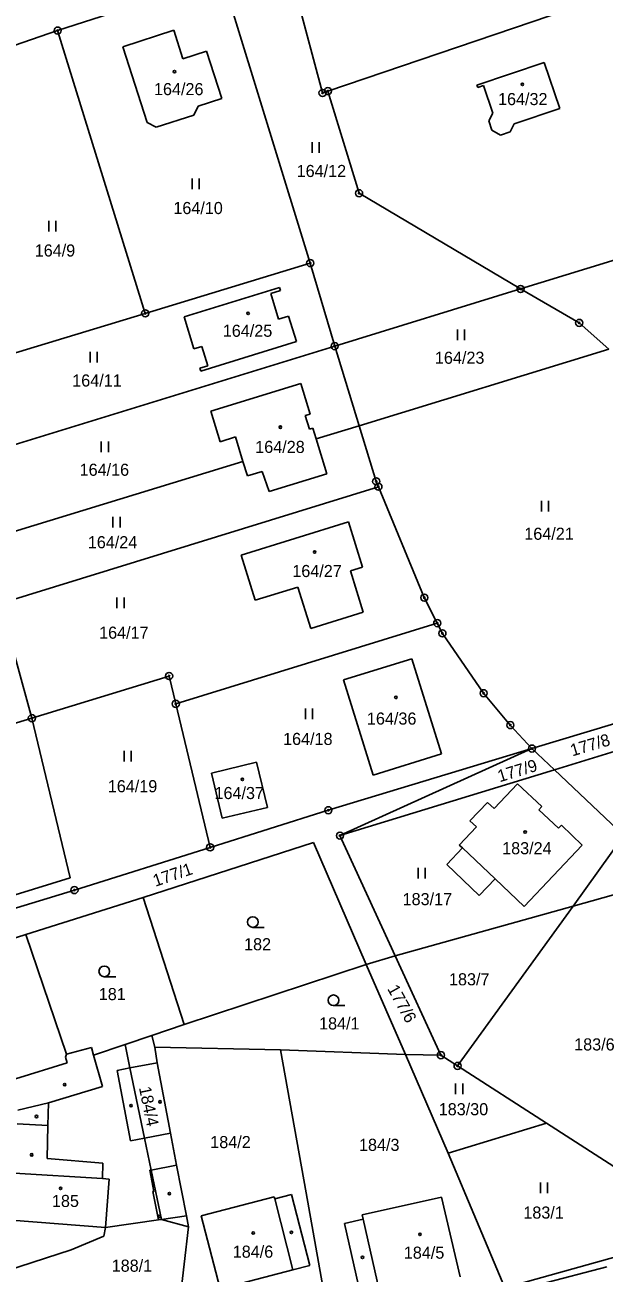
# Model space of a CAD drawing. Extents: x -762263 to -760336, y -1154405 to -1152076.
# Drawn here: x -761417.7 to -761336.3, y -1152526.7 to -1152351.2 of the extents above; entities that cross this region are included whole.
import ezdxf

# ---------------------------------------------------------------- set-up
doc = ezdxf.new("R2010")
doc.units = 0
for name, color, linetype in [('Vrstva 1', 7, 'Continuous'), ('Vrstva 18', 7, 'Continuous'), ('Vrstva 19', 7, 'Continuous'), ('Vrstva 24', 7, 'Continuous'), ('Vrstva 25', 7, 'Continuous'), ('Vrstva 4', 7, 'Continuous'), ('Vrstva 6', 7, 'Continuous')]:
    doc.layers.add(name, color=color, linetype=linetype)

msp = doc.modelspace()

# ---------------------------------------------------------------- linework, layer by layer
at = {"layer": 'Vrstva 1'}
for p, q in [((-761375.09, -1152360.47), (-761304.35, -1152336.41)), ((-761380.87, -1152341.99), (-761375.85, -1152360.73)), ((-761389.94, -1152344.48), (-761413.08, -1152351.96)), ((-761377.58, -1152384.65), (-761389.94, -1152344.48)), ((-761421.65, -1152354.92), (-761413.08, -1152351.96)), ((-761413.08, -1152351.96), (-761400.77, -1152391.72)), ((-761396.76, -1152351.92), (-761403.91, -1152354.23)), ((-761395.49, -1152355.91), (-761396.76, -1152351.92)), ((-761403.91, -1152354.23), (-761400.48, -1152364.9)), ((-761392.15, -1152354.85), (-761395.49, -1152355.91)), ((-761390, -1152361.53), (-761392.15, -1152354.85)), ((-761354.15, -1152359.62), (-761344.69, -1152356.44)), ((-761344.69, -1152356.44), (-761342.52, -1152362.94)), ((-761375.85, -1152360.73), (-761375.09, -1152360.47)), ((-761375.09, -1152360.47), (-761370.71, -1152374.83)), ((-761354.03, -1152359.97), (-761354.15, -1152359.62)), ((-761353.22, -1152359.7), (-761354.03, -1152359.97)), ((-761351.93, -1152363.59), (-761353.22, -1152359.7)), ((-761393.95, -1152363.85), (-761393.32, -1152362.6)), ((-761393.32, -1152362.6), (-761390, -1152361.53)), ((-761399.22, -1152365.55), (-761393.95, -1152363.85)), ((-761352.49, -1152364.66), (-761351.93, -1152363.59)), ((-761342.52, -1152362.94), (-761348.93, -1152365.08)), ((-761400.48, -1152364.9), (-761399.22, -1152365.55)), ((-761352.07, -1152365.98), (-761352.49, -1152364.66)), ((-761350.83, -1152366.65), (-761352.07, -1152365.98)), ((-761349.5, -1152366.18), (-761350.83, -1152366.65)), ((-761348.93, -1152365.08), (-761349.5, -1152366.18)), ((-761370.71, -1152374.83), (-761348.02, -1152388.29)), ((-761348.02, -1152388.29), (-761327.94, -1152382.1)), ((-761377.58, -1152384.65), (-761400.77, -1152391.72)), ((-761374.14, -1152396.33), (-761377.58, -1152384.65)), ((-761381.91, -1152388.07), (-761395.31, -1152392.19)), ((-761383.1, -1152388.94), (-761381.76, -1152388.5)), ((-761382.03, -1152392.54), (-761383.1, -1152388.94)), ((-761381.76, -1152388.5), (-761381.91, -1152388.07)), ((-761348.02, -1152388.29), (-761374.14, -1152396.33)), ((-761339.78, -1152393.07), (-761348.02, -1152388.29)), ((-761400.77, -1152391.72), (-761429.1, -1152400.36)), ((-761395.31, -1152392.19), (-761393.93, -1152396.71)), ((-761380.65, -1152392.12), (-761382.03, -1152392.54)), ((-761379.52, -1152395.69), (-761380.65, -1152392.12)), ((-761335.62, -1152396.76), (-761339.78, -1152393.07)), ((-761392.97, -1152399.85), (-761379.52, -1152395.69)), ((-761425.89, -1152412.28), (-761374.14, -1152396.33)), ((-761393.93, -1152396.71), (-761392.79, -1152396.39)), ((-761392.79, -1152396.39), (-761391.96, -1152399.08)), ((-761374.14, -1152396.33), (-761370.71, -1152407.53)), ((-761335.62, -1152396.76), (-761370.71, -1152407.53)), ((-761391.96, -1152399.08), (-761393.1, -1152399.43)), ((-761393.1, -1152399.43), (-761392.97, -1152399.85)), ((-761378.89, -1152401.57), (-761391.56, -1152405.46)), ((-761377.57, -1152405.88), (-761378.89, -1152401.57)), ((-761391.56, -1152405.46), (-761390.25, -1152409.77)), ((-761378.3, -1152406.1), (-761377.57, -1152405.88)), ((-761377.7, -1152408.02), (-761378.3, -1152406.1)), ((-761377.21, -1152407.87), (-761377.7, -1152408.02)), ((-761376.75, -1152409.38), (-761377.21, -1152407.87)), ((-761376.75, -1152409.38), (-761370.71, -1152407.53)), ((-761370.71, -1152407.53), (-761368.31, -1152415.35)), ((-761390.25, -1152409.77), (-761388.09, -1152409.09)), ((-761388.09, -1152409.09), (-761387.03, -1152412.54)), ((-761375.24, -1152414.3), (-761376.75, -1152409.38)), ((-761387.03, -1152412.54), (-761423.33, -1152423.68)), ((-761387.03, -1152412.54), (-761386.4, -1152414.59)), ((-761386.4, -1152414.59), (-761384.32, -1152413.98)), ((-761384.32, -1152413.98), (-761383.37, -1152416.79)), ((-761383.37, -1152416.79), (-761375.24, -1152414.3)), ((-761368.31, -1152415.35), (-761368, -1152416.1)), ((-761421.1, -1152432.52), (-761368, -1152416.1)), ((-761368, -1152416.1), (-761361.55, -1152431.7)), ((-761387.27, -1152425.73), (-761372.18, -1152421.04)), ((-761372.18, -1152421.04), (-761370.25, -1152427.39)), ((-761385.3, -1152432.07), (-761387.27, -1152425.73)), ((-761370.25, -1152427.39), (-761371.92, -1152427.91)), ((-761371.92, -1152427.91), (-761370.12, -1152433.76)), ((-761379.3, -1152430.21), (-761385.3, -1152432.07)), ((-761377.49, -1152436.03), (-761379.3, -1152430.21)), ((-761416.7, -1152448.65), (-761421.1, -1152432.52)), ((-761361.55, -1152431.7), (-761359.73, -1152435.28)), ((-761370.12, -1152433.76), (-761377.49, -1152436.03)), ((-761396.47, -1152446.63), (-761359.73, -1152435.28)), ((-761359.73, -1152435.28), (-761359, -1152436.72)), ((-761359, -1152436.72), (-761353.21, -1152445.14)), ((-761363.28, -1152440.28), (-761372.9, -1152443.25)), ((-761359.13, -1152453.68), (-761363.28, -1152440.28)), ((-761416.7, -1152448.65), (-761397.41, -1152442.72)), ((-761397.41, -1152442.72), (-761396.47, -1152446.63)), ((-761372.9, -1152443.25), (-761368.74, -1152456.67)), ((-761353.21, -1152445.14), (-761349.46, -1152449.62)), ((-761396.47, -1152446.63), (-761391.64, -1152466.81)), ((-761416.7, -1152448.65), (-761441.66, -1152456.18)), ((-761411.33, -1152471.1), (-761416.7, -1152448.65)), ((-761349.46, -1152449.62), (-761346.42, -1152452.92)), ((-761346.42, -1152452.92), (-761334.79, -1152449.39)), ((-761346.42, -1152452.92), (-761375.04, -1152461.59)), ((-761373.4, -1152465.16), (-761346.42, -1152452.92)), ((-761368.74, -1152456.67), (-761359.13, -1152453.68)), ((-761346.42, -1152452.92), (-761343.27, -1152455.9)), ((-761343.27, -1152455.9), (-761331.87, -1152452.39)), ((-761385.11, -1152454.85), (-761391.45, -1152456.36)), ((-761383.57, -1152461.21), (-761385.11, -1152454.85)), ((-761391.45, -1152456.36), (-761389.94, -1152462.7)), ((-761373.4, -1152465.16), (-761343.27, -1152455.9)), ((-761343.27, -1152455.9), (-761333.49, -1152465.14)), ((-761351.75, -1152461.36), (-761348.45, -1152457.86)), ((-761348.45, -1152457.86), (-761345.04, -1152461.08)), ((-761355.13, -1152463.08), (-761352.67, -1152460.49)), ((-761352.67, -1152460.49), (-761351.75, -1152461.36)), ((-761375.04, -1152461.59), (-761391.64, -1152466.81)), ((-761389.94, -1152462.7), (-761383.57, -1152461.21)), ((-761345.04, -1152461.08), (-761345.45, -1152461.52)), ((-761345.45, -1152461.52), (-761342.68, -1152464.12)), ((-761356.63, -1152466.48), (-761354.22, -1152463.94)), ((-761354.22, -1152463.94), (-761355.13, -1152463.08)), ((-761342.68, -1152464.12), (-761342.28, -1152463.69)), ((-761342.28, -1152463.69), (-761339.34, -1152466.48)), ((-761377.11, -1152466.15), (-761401.05, -1152473.85)), ((-761369.72, -1152483.3), (-761377.11, -1152466.15)), ((-761373.4, -1152465.16), (-761365.62, -1152482.07)), ((-761333.49, -1152465.14), (-761340.65, -1152475.06)), ((-761391.64, -1152466.81), (-761410.71, -1152472.82)), ((-761358.39, -1152469.22), (-761356.18, -1152466.9)), ((-761356.18, -1152466.9), (-761356.63, -1152466.48)), ((-761339.34, -1152466.48), (-761347.5, -1152475.12)), ((-761353.83, -1152473.56), (-761358.39, -1152469.22)), ((-761434.61, -1152478.25), (-761411.33, -1152471.1)), ((-761351.61, -1152471.23), (-761353.83, -1152473.56)), ((-761347.5, -1152475.12), (-761351.61, -1152471.23)), ((-761340.65, -1152475.06), (-761324.16, -1152470.44)), ((-761410.71, -1152472.82), (-761434.01, -1152479.98)), ((-761401.05, -1152473.85), (-761417.56, -1152479.08)), ((-761401.05, -1152473.85), (-761395.29, -1152491.74)), ((-761365.62, -1152482.07), (-761340.65, -1152475.06)), ((-761340.65, -1152475.06), (-761356.87, -1152497.54)), ((-761417.56, -1152479.08), (-761432.57, -1152483.82)), ((-761411.83, -1152495.91), (-761417.56, -1152479.08)), ((-761395.29, -1152491.74), (-761369.72, -1152483.3)), ((-761369.72, -1152483.3), (-761365.62, -1152482.07)), ((-761364.19, -1152495.94), (-761369.72, -1152483.3)), ((-761365.62, -1152482.07), (-761359.21, -1152496.03)), ((-761399.82, -1152493.26), (-761395.29, -1152491.74)), ((-761403.59, -1152494.53), (-761399.82, -1152493.26)), ((-761399.43, -1152494.92), (-761399.82, -1152493.26)), ((-761411.98, -1152496.3), (-761411.83, -1152495.91)), ((-761408.32, -1152494.94), (-761411.83, -1152495.91)), ((-761408.32, -1152494.94), (-761408.02, -1152496.02)), ((-761408.02, -1152496.02), (-761403.59, -1152494.53)), ((-761403.59, -1152494.53), (-761402.91, -1152497.83)), ((-761381.78, -1152495.26), (-761399.43, -1152494.92)), ((-761399.09, -1152497.1), (-761399.43, -1152494.92)), ((-761378.13, -1152515.41), (-761381.78, -1152495.26)), ((-761364.19, -1152495.94), (-761381.78, -1152495.26)), ((-761358.18, -1152509.79), (-761364.19, -1152495.94)), ((-761364.19, -1152495.94), (-761359.21, -1152496.03)), ((-761356.87, -1152497.54), (-761359.21, -1152496.03)), ((-761419.02, -1152499.36), (-761411.76, -1152497.13)), ((-761411.98, -1152496.3), (-761411.76, -1152497.13)), ((-761402.91, -1152497.83), (-761400.86, -1152507.68)), ((-761397.21, -1152506.99), (-761399.09, -1152497.1)), ((-761344.37, -1152505.6), (-761356.87, -1152497.54)), ((-761332.81, -1152513.05), (-761344.37, -1152505.6)), ((-761399.93, -1152512.18), (-761400.86, -1152507.68)), ((-761396.35, -1152511.5), (-761397.21, -1152506.99)), ((-761350.22, -1152528.73), (-761358.18, -1152509.79)), ((-761394.99, -1152518.63), (-761396.35, -1152511.5)), ((-761398.49, -1152519.14), (-761399.93, -1152512.18)), ((-761392.9, -1152518.63), (-761382.64, -1152515.97)), ((-761382.64, -1152515.97), (-761382.57, -1152516.24)), ((-761382.57, -1152516.24), (-761380.2, -1152515.61)), ((-761380.2, -1152515.61), (-761377.63, -1152525.6)), ((-761374.37, -1152536.5), (-761378.13, -1152515.41)), ((-761359.13, -1152515.98), (-761370.26, -1152518.49)), ((-761359.13, -1152515.98), (-761356.5, -1152527.22)), ((-761394.7, -1152520.15), (-761394.99, -1152518.63)), ((-761390.22, -1152528.88), (-761392.9, -1152518.63)), ((-761370.26, -1152518.49), (-761370.12, -1152519.09)), ((-761406.34, -1152520.25), (-761406.57, -1152521.48)), ((-761398.92, -1152519.19), (-761406.34, -1152520.25)), ((-761398.49, -1152519.14), (-761398.92, -1152519.19)), ((-761394.7, -1152520.15), (-761398.49, -1152519.14)), ((-761394.7, -1152520.15), (-761395.99, -1152531.4)), ((-761370.12, -1152519.09), (-761372.76, -1152519.68)), ((-761370.48, -1152529.88), (-761372.76, -1152519.68)), ((-761406.57, -1152521.48), (-761411.16, -1152523.41)), ((-761411.16, -1152523.41), (-761420.24, -1152526.35)), ((-761350.22, -1152528.73), (-761332.16, -1152523.69)), ((-761380.01, -1152526.22), (-761377.63, -1152525.6)), ((-761390.22, -1152528.88), (-761380.01, -1152526.22))]:
    msp.add_line(p, q, dxfattribs=at)
at = {"layer": 'Vrstva 24'}
for centre, radius in [((-761413.08, -1152351.96), 0.5), ((-761413.08, -1152351.96), 0.1), ((-761375.85, -1152360.73), 0.5), ((-761375.85, -1152360.73), 0.1), ((-761375.09, -1152360.47), 0.5), ((-761375.09, -1152360.47), 0.1), ((-761370.71, -1152374.83), 0.5), ((-761370.71, -1152374.83), 0.1), ((-761377.58, -1152384.65), 0.5), ((-761377.58, -1152384.65), 0.1), ((-761348.02, -1152388.29), 0.5), ((-761348.02, -1152388.29), 0.1), ((-761400.77, -1152391.72), 0.5), ((-761400.77, -1152391.72), 0.1), ((-761339.78, -1152393.07), 0.5), ((-761339.78, -1152393.07), 0.1), ((-761374.14, -1152396.33), 0.5), ((-761374.14, -1152396.33), 0.1), ((-761368.31, -1152415.35), 0.5), ((-761368.31, -1152415.35), 0.1), ((-761368, -1152416.1), 0.5), ((-761368, -1152416.1), 0.1), ((-761361.55, -1152431.7), 0.5), ((-761361.55, -1152431.7), 0.1), ((-761359.73, -1152435.28), 0.5), ((-761359.73, -1152435.28), 0.1), ((-761359, -1152436.72), 0.5), ((-761359, -1152436.72), 0.1), ((-761397.41, -1152442.72), 0.5), ((-761397.41, -1152442.72), 0.1), ((-761353.21, -1152445.14), 0.5), ((-761353.21, -1152445.14), 0.1), ((-761396.47, -1152446.63), 0.5), ((-761396.47, -1152446.63), 0.1), ((-761416.7, -1152448.65), 0.5), ((-761416.7, -1152448.65), 0.1), ((-761349.46, -1152449.62), 0.5), ((-761349.46, -1152449.62), 0.1), ((-761346.42, -1152452.92), 0.5), ((-761346.42, -1152452.92), 0.1), ((-761375.04, -1152461.59), 0.5), ((-761375.04, -1152461.59), 0.1), ((-761373.4, -1152465.16), 0.5), ((-761373.4, -1152465.16), 0.1), ((-761391.64, -1152466.81), 0.5), ((-761391.64, -1152466.81), 0.1), ((-761410.71, -1152472.82), 0.5), ((-761410.71, -1152472.82), 0.1), ((-761359.21, -1152496.03), 0.5), ((-761359.21, -1152496.03), 0.1), ((-761356.87, -1152497.54), 0.5), ((-761356.87, -1152497.54), 0.1)]:
    msp.add_circle(centre, radius, dxfattribs=at)
at = {"layer": 'Vrstva 25'}
for p, q in [((-761377.31, -1152369.17), (-761377.31, -1152367.67)), ((-761376.31, -1152369.17), (-761376.31, -1152367.67)), ((-761394.17, -1152374.25), (-761394.17, -1152372.75)), ((-761393.17, -1152374.25), (-761393.17, -1152372.75)), ((-761414.33, -1152380.22), (-761414.33, -1152378.72)), ((-761413.33, -1152380.22), (-761413.33, -1152378.72)), ((-761356.9, -1152395.49), (-761356.9, -1152393.99)), ((-761355.9, -1152395.49), (-761355.9, -1152393.99)), ((-761408.5, -1152398.64), (-761408.5, -1152397.14)), ((-761407.5, -1152398.64), (-761407.5, -1152397.14)), ((-761406.95, -1152411.25), (-761406.95, -1152409.75)), ((-761405.95, -1152411.25), (-761405.95, -1152409.75)), ((-761345.1, -1152419.58), (-761345.1, -1152418.08)), ((-761344.1, -1152419.58), (-761344.1, -1152418.08)), ((-761405.3, -1152421.85), (-761405.3, -1152420.35)), ((-761404.3, -1152421.85), (-761404.3, -1152420.35)), ((-761404.75, -1152433.18), (-761404.75, -1152431.68)), ((-761403.75, -1152433.18), (-761403.75, -1152431.68)), ((-761378.26, -1152448.77), (-761378.26, -1152447.27)), ((-761377.26, -1152448.77), (-761377.26, -1152447.27)), ((-761403.75, -1152454.76), (-761403.75, -1152453.26)), ((-761402.75, -1152454.76), (-761402.75, -1152453.26)), ((-761362.42, -1152471.21), (-761362.42, -1152469.71)), ((-761361.42, -1152471.21), (-761361.42, -1152469.71)), ((-761385.65, -1152478.06), (-761384.05, -1152478.06)), ((-761406.52, -1152485), (-761404.92, -1152485)), ((-761374.31, -1152489.07), (-761372.71, -1152489.07)), ((-761357.15, -1152501.53), (-761357.15, -1152500.03)), ((-761356.15, -1152501.53), (-761356.15, -1152500.03)), ((-761345.24, -1152515.42), (-761345.24, -1152513.92)), ((-761344.24, -1152515.42), (-761344.24, -1152513.92))]:
    msp.add_line(p, q, dxfattribs=at)
for centre, radius in [((-761396.65, -1152357.73), 0.175), ((-761347.76, -1152359.51), 0.175), ((-761386.31, -1152391.71), 0.175), ((-761381.78, -1152407.73), 0.175), ((-761376.96, -1152425.29), 0.175), ((-761365.54, -1152445.73), 0.175), ((-761387.11, -1152457.24), 0.175), ((-761347.38, -1152464.66), 0.175), ((-761385.65, -1152477.31), 0.75), ((-761406.52, -1152484.25), 0.75), ((-761374.31, -1152488.32), 0.75), ((-761412.08, -1152500.18), 0.175), ((-761402.76, -1152503.12), 0.175), ((-761398.68, -1152502.59), 0.175), ((-761416.05, -1152504.65), 0.175), ((-761416.72, -1152510.04), 0.175), ((-761412.66, -1152514.76), 0.175), ((-761397.37, -1152515.5), 0.175), ((-761398.79, -1152518.72), 0.175), ((-761385.59, -1152521.03), 0.175), ((-761380.22, -1152520.95), 0.175), ((-761362.16, -1152521.22), 0.175), ((-761370.24, -1152524.47), 0.175)]:
    msp.add_circle(centre, radius, dxfattribs=at)
at = {"layer": 'Vrstva 4'}
for p, q in [((-761351.61, -1152471.23), (-761356.18, -1152466.9)), ((-761408.02, -1152496.02), (-761406.77, -1152500.45)), ((-761402.91, -1152497.83), (-761404.72, -1152498.17)), ((-761399.09, -1152497.1), (-761402.91, -1152497.83)), ((-761404.72, -1152498.17), (-761402.84, -1152508.06)), ((-761406.77, -1152500.45), (-761414.37, -1152502.74)), ((-761418.66, -1152503.77), (-761414.37, -1152502.74)), ((-761414.37, -1152502.74), (-761414.44, -1152505.94)), ((-761414.44, -1152505.94), (-761418.77, -1152505.69)), ((-761414.44, -1152505.94), (-761414.54, -1152510.56)), ((-761402.84, -1152508.06), (-761400.86, -1152507.68)), ((-761400.86, -1152507.68), (-761397.21, -1152506.99)), ((-761414.54, -1152510.56), (-761406.72, -1152511.22)), ((-761406.72, -1152511.22), (-761406.79, -1152513.38)), ((-761399.93, -1152512.18), (-761396.35, -1152511.5)), ((-761419.17, -1152512.62), (-761406.79, -1152513.38)), ((-761406.79, -1152513.38), (-761405.85, -1152513.49)), ((-761405.85, -1152513.49), (-761406.34, -1152520.25)), ((-761400.1, -1152512.21), (-761399.93, -1152512.18)), ((-761399.54, -1152515.18), (-761400.1, -1152512.21)), ((-761399.68, -1152515.21), (-761399.54, -1152515.18)), ((-761398.92, -1152519.19), (-761399.68, -1152515.21)), ((-761382.57, -1152516.24), (-761380.01, -1152526.22)), ((-761398.49, -1152519.14), (-761394.99, -1152518.63)), ((-761406.34, -1152520.25), (-761419.56, -1152519.24)), ((-761370.12, -1152519.09), (-761367.83, -1152529.28)), ((-761345.2, -1152528.21), (-761335.91, -1152525.78))]:
    msp.add_line(p, q, dxfattribs=at)
at = {"layer": 'Vrstva 6'}
msp.add_line((-761358.18, -1152509.79), (-761344.37, -1152505.6), dxfattribs=at)

# ---------------------------------------------------------------- texts
at = {"layer": 'Vrstva 18'}
for s, p in [('164/12', (-761379.487, -1152372.55)), ('164/10', (-761396.817, -1152377.76)), ('164/9', (-761416.297, -1152383.73)), ('164/23', (-761360.057, -1152398.81)), ('164/11', (-761411.027, -1152402.01)), ('164/16', (-761409.987, -1152414.56)), ('164/21', (-761347.497, -1152423.56)), ('164/24', (-761408.837, -1152424.75)), ('164/17', (-761407.247, -1152437.47)), ('164/18', (-761381.396, -1152452.41)), ('164/19', (-761406.027, -1152459.06)), ('183/17', (-761364.597, -1152474.94)), ('182', (-761386.877, -1152481.28)), ('183/7', (-761358.077, -1152486.21)), ('181', (-761407.297, -1152488.29)), ('184/1', (-761376.337, -1152492.42)), ('183/6', (-761340.487, -1152495.37)), ('183/30', (-761359.522, -1152504.48)), ('184/2', (-761391.627, -1152509.1)), ('184/3', (-761370.727, -1152509.49)), ('183/1', (-761347.631, -1152519.01)), ('188/1', (-761405.481, -1152526.48))]:
    msp.add_text(s, height=1.7, dxfattribs=at).set_placement(p)
for s, rotation, p in [('177/8', 16.50118, (-761340.743, -1152454.028)), ('177/9', 16.95955, (-761350.954, -1152457.665)), ('177/1', 18.73572, (-761399.346, -1152472.363)), ('177/6', 298.96938, (-761366.795, -1152486.691))]:
    msp.add_text(s, height=1.7, rotation=rotation, dxfattribs=at).set_placement(p)
at = {"layer": 'Vrstva 19'}
for s, p in [('164/26', (-761399.537, -1152361.04)), ('164/32', (-761351.187, -1152362.44)), ('164/25', (-761389.867, -1152395.02)), ('164/28', (-761385.307, -1152411.35)), ('164/27', (-761380.097, -1152428.8)), ('164/36', (-761369.611, -1152449.55)), ('164/37', (-761391.031, -1152460.02)), ('183/24', (-761350.607, -1152467.78)), ('185', (-761413.877, -1152517.38)), ('184/6', (-761388.467, -1152524.51)), ('184/5', (-761364.427, -1152524.65))]:
    msp.add_text(s, height=1.7, dxfattribs=at).set_placement(p)
msp.add_text('184/4', height=1.7, rotation=281.72335, dxfattribs=at).set_placement((-761401.66, -1152500.605))

doc.saveas('drawing.dxf')
